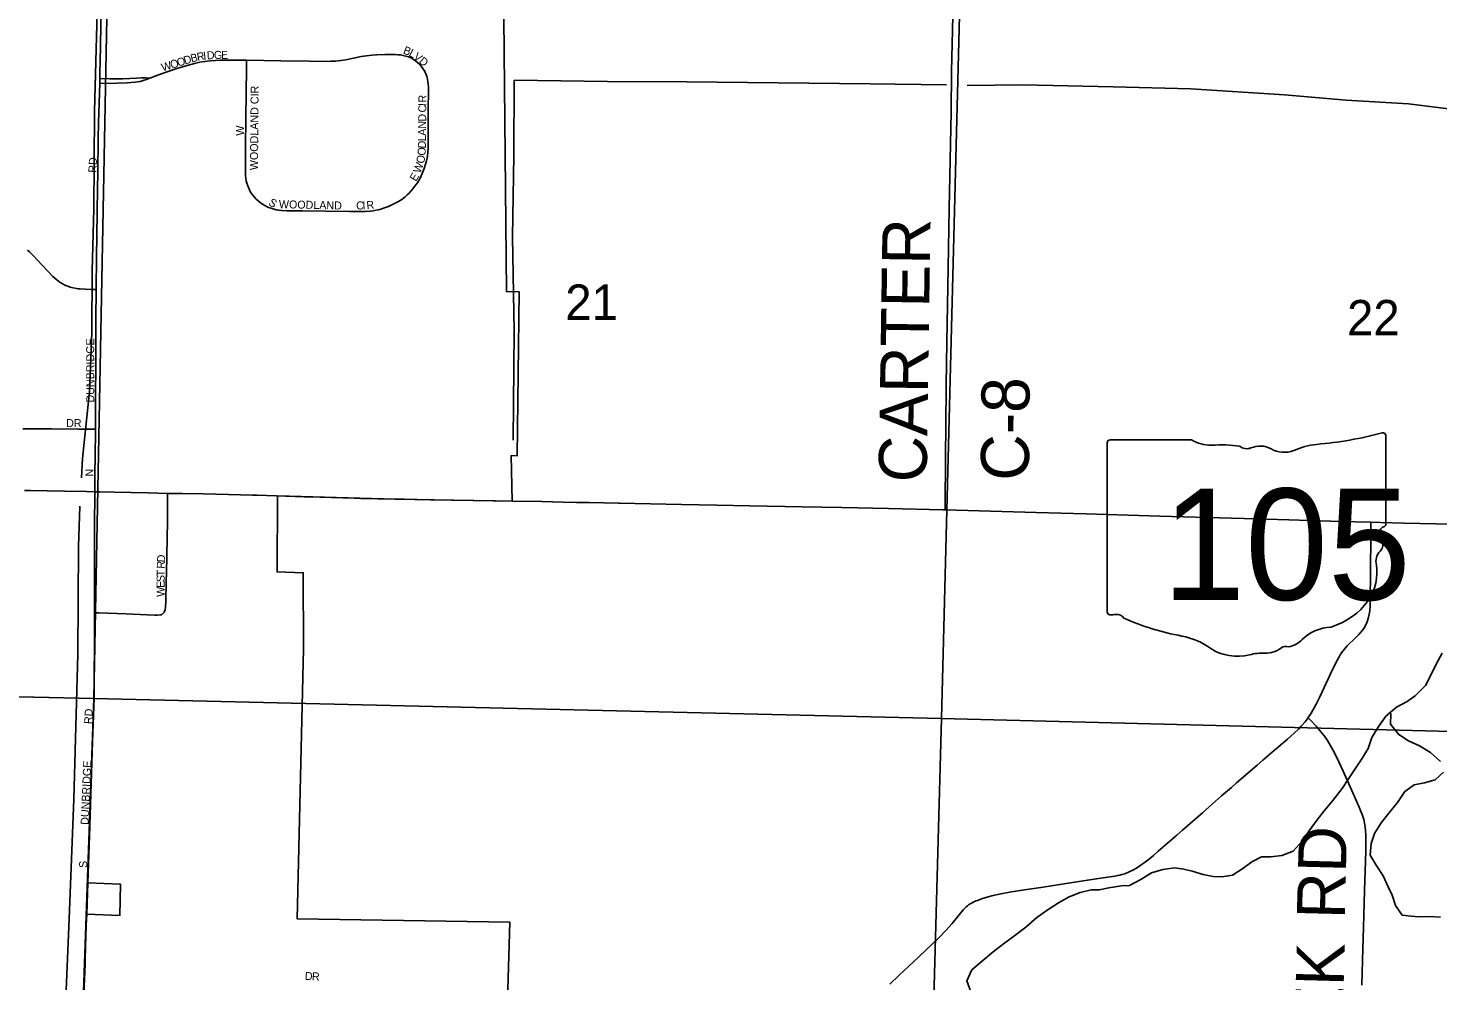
# Model space of a CAD drawing. Extents: x 1443599 to 1910620, y 1028088 to 1361369.
# Drawn here: x 1663185 to 1671995, y 1228128 to 1234081 of the extents above; entities that cross this region are included whole.
import ezdxf

# ---------------------------------------------------------------- set-up
doc = ezdxf.new("R2010")
doc.units = 0
for name, color, linetype in [('GM_X_City_Street', 7, 'Continuous'), ('GM_X_City_Street_Text', 7, 'Continuous'), ('GM_X_Corporation', 7, 'Continuous'), ('GM_X_County_Road', 7, 'Continuous'), ('GM_X_County_Road_Text', 7, 'Continuous'), ('GM_X_Major_River', 7, 'Continuous'), ('GM_X_Minor_River', 7, 'Continuous'), ('GM_X_Section', 7, 'Continuous'), ('GM_X_Section_Text', 7, 'Continuous'), ('GM_X_State_Location', 7, 'Continuous'), ('GM_X_State_Route', 7, 'Continuous'), ('GM_X_State_Shield', 7, 'Continuous'), ('GM_X_Township_Road', 7, 'Continuous'), ('GM_X_Township_Road_Text', 7, 'Continuous')]:
    doc.layers.add(name, color=color, linetype=linetype)

msp = doc.modelspace()

# ---------------------------------------------------------------- linework, layer by layer
at = {"layer": 'GM_X_City_Street'}
for points in [[(1663633, 1233765.2), (1663634, 1233814.5), (1663635.1, 1233863.8), (1663639.8, 1234093.8), (1663641.8, 1234294.6), (1663643.4, 1234452.6), (1663645.2, 1234648.4), (1663645.9, 1234685.6)], [(1663945.1, 1233768.8), (1664006.7, 1233790.9), (1664115.2, 1233827.7), (1664177.8, 1233847.2), (1664225.2, 1233860.2), (1664257.3, 1233867.4), (1664289.7, 1233873.1), (1664322.4, 1233877.2), (1664355.2, 1233879.7), (1664385.2, 1233880.6), (1664420.8, 1233881.1), (1664456.4, 1233880.8), (1664535.3, 1233880.2), (1664550.4, 1233880)], [(1664663.4, 1232971.8), (1664649.3, 1232980.8), (1664636, 1232990.6), (1664623.3, 1233001.1), (1664611.1, 1233012.3), (1664599.5, 1233024.3), (1664588.8, 1233037), (1664579.2, 1233050.7), (1664570.9, 1233065.1), (1664563.6, 1233080.1), (1664557.5, 1233095.5), (1664552.4, 1233111.4), (1664548.6, 1233127.5), (1664545.8, 1233143.9), (1664544, 1233160.3), (1664543, 1233176.8), (1664542.9, 1233209.6), (1664543.8, 1233258.4), (1664544.4, 1233339.7), (1664545.9, 1233518.6), (1664549.8, 1233827.7), (1664550.4, 1233880)], [(1664550.4, 1233880), (1664764.1, 1233877.4), (1664943.9, 1233874.1), (1665025.5, 1233872.9), (1665074.3, 1233873.7), (1665106.7, 1233875.5), (1665139, 1233878.6), (1665171, 1233883.5), (1665219, 1233892.8), (1665267.1, 1233902.8), (1665299.5, 1233908.3), (1665332.2, 1233912.3), (1665365, 1233914.8), (1665414.2, 1233916.2), (1665479.8, 1233915.3), (1665496.2, 1233914.6), (1665512.9, 1233913.1), (1665529.4, 1233910.5), (1665545.7, 1233906.7), (1665561.6, 1233901.3), (1665577, 1233894.7), (1665591.7, 1233886.7), (1665605.7, 1233877.2), (1665618.7, 1233866.6), (1665630.8, 1233855.1), (1665642, 1233842.7), (1665652.2, 1233829.4), (1665663.8, 1233810.4)], [(1663632.2, 1233735.3), (1663739.4, 1233736.9), (1663803.6, 1233739), (1663851.7, 1233742.6), (1663885.8, 1233748.4), (1663909.9, 1233754.8), (1663925.1, 1233760.5), (1663945.1, 1233768.8)], [(1663632.2, 1233735.3), (1663633, 1233765.2)], [(1663633, 1233765.2), (1663695.6, 1233763.9), (1663725.2, 1233763.3), (1663776.4, 1233764.9), (1663820.7, 1233765.7), (1663862.5, 1233768), (1663894.4, 1233770.2), (1663923.5, 1233770.7), (1663945.1, 1233768.8)], [(1665496.5, 1232995.1), (1665514.9, 1233006.8), (1665528.4, 1233016.5), (1665541.4, 1233027), (1665553.8, 1233038.3), (1665565.4, 1233050.2), (1665587.4, 1233075.1), (1665607.9, 1233101.2), (1665617.5, 1233114.8), (1665626.5, 1233128.9), (1665634.6, 1233143.5), (1665641.9, 1233158.5), (1665648.6, 1233173.6), (1665660.7, 1233204.5), (1665670.8, 1233236.2), (1665674.9, 1233252.4), (1665678.3, 1233268.7), (1665680.7, 1233285.2), (1665682.3, 1233301.7), (1665684.1, 1233334.8), (1665685.8, 1233400.6), (1665685.4, 1233581.5), (1665687.3, 1233680), (1665686.9, 1233713.2), (1665685.8, 1233729.8), (1665683.9, 1233746.4), (1665681, 1233763), (1665676.8, 1233779.3), (1665670.9, 1233795.1), (1665663.8, 1233810.4)], [(1663610.3, 1232447.4), (1663612.2, 1232652.3), (1663613.4, 1232784.1), (1663618.6, 1233078.6), (1663619.6, 1233176.9), (1663622.2, 1233389.6), (1663624.7, 1233491.2), (1663632.2, 1233735.3)], [(1664663.4, 1232971.8), (1664687.3, 1232960.6), (1664703, 1232955), (1664735, 1232946.1), (1664751.4, 1232943.1), (1664767.8, 1232941.1), (1664800.8, 1232939.4), (1664899.2, 1232938.6), (1665046.4, 1232936.5), (1665193.7, 1232934.8), (1665292.2, 1232935.6), (1665325.1, 1232937.7), (1665341.6, 1232939.8), (1665357.9, 1232942.5), (1665374.1, 1232946.1), (1665390.1, 1232950.3), (1665406, 1232955.2), (1665437, 1232966.5), (1665467.2, 1232980), (1665496.5, 1232995.1)], [(1663180.4, 1232693.5), (1663192.9, 1232682.5), (1663216.4, 1232659.4), (1663272.8, 1232600.3), (1663340.1, 1232529.4), (1663351.8, 1232518.2), (1663363.8, 1232507.5), (1663376.4, 1232497.6), (1663389.6, 1232488.6), (1663403.3, 1232480.6), (1663417.7, 1232473.7), (1663432.5, 1232467.8), (1663447.8, 1232462.9), (1663463.3, 1232458.7), (1663479.1, 1232455.3), (1663494.9, 1232452.7), (1663510.8, 1232451), (1663543.1, 1232449.7), (1663576, 1232448.6), (1663610.3, 1232447.4)], [(1663604.9, 1231575.9), (1663605.7, 1231655.2), (1663608.3, 1232097), (1663608.6, 1232260.7), (1663610.3, 1232447.4)], [(1663604.9, 1231575.9), (1663560.9, 1231575.9), (1663495.3, 1231575.8), (1663331.7, 1231576.9), (1663250, 1231577.4), (1663151.6, 1231578.1)], [(1663602, 1231183.7), (1663602.3, 1231245.1), (1663602.7, 1231309.1), (1663603.1, 1231393.5), (1663604.9, 1231575.9)], [(1663600.2, 1230427.7), (1663600.2, 1230427.7), (1663598.9, 1230700.4), (1663600.6, 1230964.2), (1663602, 1231183.7)], [(1663600.2, 1230427.7), (1663624.1, 1230426.9), (1663797.7, 1230421.1), (1663928.5, 1230415.5), (1663977.6, 1230413.1), (1663994.1, 1230412.8), (1664010.5, 1230414.3), (1664017.6, 1230415.7), (1664025.2, 1230420.4), (1664035.7, 1230431.6), (1664041.5, 1230446.5), (1664044.1, 1230462.7), (1664045.5, 1230495.7), (1664047.8, 1230626.7), (1664048.9, 1230675.7), (1664054.9, 1231002.9), (1664055.4, 1231055.9), (1664055.9, 1231117.4), (1664055.7, 1231174)], [(1663557.7, 1228740.5), (1663569.1, 1229031.5), (1663587.6, 1229621.1), (1663593.7, 1229784.1), (1663596.6, 1229898.8), (1663597.6, 1230030), (1663598.9, 1230226.2), (1663600.2, 1230427.7)], [(1663544.1, 1228341), (1663548.4, 1228475), (1663550.8, 1228543.6)], [(1663525, 1227759.1), (1663527, 1227820), (1663533.8, 1228049.3), (1663540.6, 1228229.3), (1663540.4, 1228265.1)]]:
    msp.add_lwpolyline(points, dxfattribs=at)
at = {"layer": 'GM_X_Corporation'}
msp.add_lwpolyline([(1662128.3, 1235138.4), (1663515, 1235101.2), (1663649.8, 1235094.5), (1663686.5, 1235093.4), (1663889.3, 1235087.5), (1664963.1, 1235046.9), (1665872.6, 1235013.3), (1666148.7, 1235002.4), (1666174, 1232434.6), (1666253.2, 1232433.3), (1666242, 1231409.2), (1666202.8, 1231409.5), (1666209.8, 1231126), (1665477.8, 1231138.4), (1664743.7, 1231157.5), (1664740.7, 1230682.5), (1664904.7, 1230677.9), (1664906.1, 1230203.1), (1664866.8, 1228514.3), (1666194.9, 1228494.3), (1666148, 1226883.9)], dxfattribs=at)
msp.add_lwpolyline([(1663550.8, 1228543.6), (1663758.8, 1228536.5), (1663762.1, 1228732.7), (1663557.7, 1228740.5)], close=True, dxfattribs=at)
at = {"layer": 'GM_X_County_Road'}
msp.add_lwpolyline([(1668915.3, 1231070.6), (1668915.5, 1231094.2), (1668916.3, 1231193.8), (1668917.9, 1231298.7), (1668917.8, 1231410.4), (1668921.1, 1231590.9), (1668923.4, 1231846.9), (1668927.3, 1232119.4), (1668935.5, 1232582.2), (1668941.5, 1232953.1), (1668953.1, 1233557), (1668956.5, 1233809.8), (1668960.5, 1233983.7), (1668968.2, 1234334.9), (1668972.9, 1234551.4), (1668974.6, 1234705.7), (1668976.4, 1234892.7), (1668976.7, 1234994.6), (1668979.2, 1235037.3), (1668980, 1235046.7)], dxfattribs=at)
at = {"layer": 'GM_X_Major_River'}
msp.add_lwpolyline([(1672023.3, 1230175.1), (1671983.9, 1230101.6), (1671954.7, 1230041.9), (1671917.3, 1229972.4), (1671854, 1229909.3), (1671803.2, 1229874.1), (1671736.3, 1229837.2), (1671671.1, 1229782.2), (1671621.7, 1229712.9), (1671582.4, 1229647.4), (1671559.1, 1229579.7), (1671519.8, 1229514.2), (1671474.4, 1229446.8), (1671433.2, 1229383.3), (1671398.1, 1229329.8), (1671338.5, 1229254.7), (1671285.2, 1229189.4), (1671242.1, 1229134.1), (1671190.7, 1229064.8), (1671147.4, 1229001.4), (1671092.1, 1228938.2), (1671021.3, 1228911.3), (1670951, 1228902.6), (1670892.8, 1228901.6), (1670832, 1228870.6), (1670777.1, 1228829.5), (1670712.1, 1228788.5), (1670645.7, 1228777.7), (1670591.6, 1228780.6), (1670529.6, 1228791.8), (1670459.8, 1228813.1), (1670407.8, 1228826.1), (1670349.8, 1228833.1), (1670277.4, 1228824.4), (1670206.7, 1228801.6), (1670139.8, 1228760.7), (1670068.9, 1228723.8), (1670018.7, 1228720.7), (1669940.2, 1228708.1), (1669879.8, 1228697.1), (1669829.6, 1228696), (1669759.1, 1228679.2), (1669690.4, 1228652.4), (1669625.5, 1228615.4), (1669560.5, 1228572.5), (1669489.4, 1228523.6), (1669420.1, 1228462.7), (1669350.9, 1228411.8), (1669281.8, 1228358.8), (1669216.7, 1228309.8), (1669151.5, 1228254.8), (1669082.2, 1228195.9), (1669050.9, 1228128.3), (1669075.7, 1228059.6)], dxfattribs=at)
at = {"layer": 'GM_X_Minor_River'}
for points in [[(1663631.5, 1235036.2), (1663617.3, 1234183.4), (1663599.5, 1233559.5), (1663598.4, 1233238.3), (1663596.3, 1232951.3), (1663585.3, 1232564.2), (1663582.3, 1232178.8), (1663567.9, 1231809.8), (1663525.4, 1231392.4)], [(1668925.5, 1233726.2), (1668446.6, 1233731.9), (1667871.6, 1233738.3), (1667300.6, 1233744.6), (1666805.6, 1233746.8), (1666222.6, 1233755.4), (1666221.3, 1233285.7), (1666212.8, 1232776), (1666222.1, 1232187.5), (1666216.8, 1231507.1)], [(1673393.6, 1233530.3), (1673148, 1233575.1), (1672950.8, 1233265.6), (1672750.6, 1233343.6), (1672504.6, 1233430.9), (1672292.5, 1233513.3), (1672061.8, 1233576.1), (1671812.2, 1233607.4), (1671422, 1233630.6), (1671036.1, 1233663.8), (1670452, 1233702.6), (1669965.3, 1233714.5), (1669400.5, 1233726.7), (1669053.6, 1233722.6)], [(1663525.4, 1231392.4), (1663519.2, 1231270.1)], [(1666601.6, 1226499.3), (1666149.3, 1226784.2), (1665706.3, 1227034.8), (1665662.7, 1227067.7), (1665611, 1227090.7), (1665571.1, 1227101.4), (1665517, 1227108.4), (1665462.9, 1227111.4), (1665029.7, 1227125.2), (1664500, 1227124.6), (1663855.7, 1227118.1), (1663408.2, 1227116.1), (1663399.7, 1227200.5), (1663399.9, 1227318.8), (1663417.6, 1227970.4), (1663441.5, 1228515.6), (1663471, 1229263.2), (1663495.3, 1230169.4), (1663499.4, 1230841.2), (1663508, 1231093.8)], [(1671701.5, 1229797.8), (1671700.3, 1229731.6), (1671751.3, 1229666.5), (1671812.8, 1229627.3), (1671880.4, 1229596), (1671949.9, 1229554.6), (1672013.1, 1229499.3)], [(1672030, 1229430.8), (1671978.9, 1229383.6), (1671912.4, 1229364.7), (1671848, 1229351.8), (1671789, 1229310.8), (1671743.6, 1229241.4), (1671688.3, 1229176.2), (1671641, 1229114.8), (1671599.7, 1229049.4), (1671578.5, 1228985.6), (1671573.2, 1228913.5), (1671610.2, 1228850.6), (1671653.1, 1228783.7), (1671686, 1228714.9), (1671709.1, 1228662.3), (1671730, 1228597.8), (1671773.1, 1228538.8), (1671829.2, 1228531.8), (1671879.2, 1228526.9), (1671943.5, 1228529.8), (1672011.7, 1228526.5)]]:
    msp.add_lwpolyline(points, dxfattribs=at)
at = {"layer": 'GM_X_Section'}
for points in [[(1658278.7, 1235264.2), (1663695.4, 1235129.4), (1663596.4, 1229891.8), (1658343.9, 1230008.1)], [(1669028.9, 1235056.7), (1668893.2, 1229767.9), (1663596.4, 1229891.8), (1663695.4, 1235129.4), (1666551.3, 1235011.8)], [(1669028.9, 1235056.7), (1674285.2, 1234886.9), (1674205.9, 1229631.8), (1668893.2, 1229767.9)], [(1663596.4, 1229891.8), (1663408.2, 1224571.7), (1658121.8, 1224660.7), (1658343.9, 1230008.1)], [(1663596.4, 1229891.8), (1668893.2, 1229767.9), (1668747, 1224447.3), (1663408.2, 1224571.7)], [(1668893.2, 1229767.9), (1674205.9, 1229631.8), (1674092.2, 1224358.8), (1668747, 1224447.3)]]:
    msp.add_lwpolyline(points, close=True, dxfattribs=at)
at = {"layer": 'GM_X_State_Route'}
for points in [[(1663162.8, 1231192), (1663198.7, 1231191.8), (1663411.4, 1231187.5), (1663549.1, 1231184.7)], [(1663549.1, 1231184.7), (1663602, 1231183.7), (1663606, 1231183.6), (1663633.6, 1231183.1), (1663722.1, 1231181.3), (1663934.7, 1231176.3), (1664055.7, 1231174), (1664147.5, 1231172.2), (1664278.2, 1231170.1), (1664437.9, 1231166.2), (1664587.2, 1231162.5), (1664615.6, 1231161.7)], [(1664615.6, 1231161.7), (1664911.3, 1231152.8)], [(1664911.3, 1231152.8), (1665009.5, 1231150.2), (1665222.2, 1231143.7), (1665264.9, 1231142.7)], [(1665264.9, 1231142.7), (1665369.5, 1231140.3), (1665534.1, 1231137.3)], [(1665534.1, 1231137.3), (1665696.9, 1231134.4), (1666106, 1231126.4), (1666209.8, 1231126)], [(1666209.8, 1231126), (1666396.5, 1231122.5), (1666527.9, 1231118), (1666612.2, 1231117)], [(1666612.2, 1231117), (1666617.5, 1231116.9), (1666692.3, 1231116), (1666874.9, 1231112.2)], [(1666874.9, 1231112.2), (1666880.3, 1231112.1), (1667267.4, 1231104.1), (1667489.3, 1231099.5), (1667694.6, 1231095.2), (1668021.7, 1231089.5), (1668269.9, 1231085.1), (1668562.8, 1231078.5), (1668901.5, 1231070.9), (1668915.3, 1231070.6), (1669058.5, 1231067.4), (1669485.7, 1231053.9), (1669797.9, 1231045.8), (1670060.7, 1231036.7), (1670258.2, 1231030.9), (1670553.5, 1231022.2), (1670783.6, 1231016.2), (1671063.5, 1231008.4), (1671325.8, 1231001), (1671476, 1230996.6), (1671576.2, 1230993.7), (1671637.8, 1230991.9), (1671785.8, 1230988.2), (1671983.1, 1230983.2), (1672054.8, 1230982.2)]]:
    msp.add_lwpolyline(points, dxfattribs=at)
at = {"layer": 'GM_X_State_Shield'}
for p, q in [((1669929.7, 1231490.1), (1669929.7, 1230433.5)), ((1670456.4, 1231508.3), (1669946.8, 1231508.3)), ((1671669.9, 1230981.8), (1671669.9, 1231534.5)), ((1671669.7, 1230981.9), (1671669.9, 1230981.8))]:
    msp.add_line(p, q, dxfattribs=at)
for centre, major_axis, start_param, end_param in [((1671050, 1232948.9), (1845.5, 0), 4.814394, 5.042369), ((1671650.6, 1231536.8), (19.4, 0), 6.141152, 7.989035), ((1669949.6, 1231492.4), (20.2, 0), 1.712693, 3.28349), ((1670577.8, 1231631), (195.5, 0), 4.042523, 4.731795), ((1670642.6, 1230915.1), (702, 0), 1.404758, 1.657858), ((1670802, 1231497.9), (56.4, 0), 3.836095, 5.185415), ((1670884.8, 1231375.7), (117.3, 0), 0.950623, 2.079405), ((1671285.4, 1231185.6), (371.3, 0), 1.699011, 2.107814), ((1671036.2, 1231543.2), (141.1, 0), 4.081561, 5.145723), ((1671665.4, 1230941.2), (30, 0), 1.883978, 3.671073), ((1671649.2, 1230979.6), (20.7, 0), 5.05454, 6.418171), ((1671474.7, 1230871.3), (180, 0), 5.934695, 6.695948), ((1671739.3, 1230750.4), (130.9, 0), 2.387724, 3.262537), ((1671153.4, 1230680.1), (461.6, 0), 5.101752, 6.440018), ((1669949.8, 1230431.2), (20.3, 0), 3.00124, 4.508301), ((1669952.9, 1230539.3), (155.2, 0), 4.665946, 4.897461), ((1669984.6, 1230372.5), (56, 0), 0.519207, 1.627899), ((1670691.2, 1231321.9), (1332.7, 0), 4.195997, 4.488961), ((1671348, 1230136.9), (252.8, 0), 1.647645, 2.488434), ((1670293.9, 1229958.8), (417, 0), 0.823519, 1.323587), ((1671027.7, 1230331.1), (149.1, 0), 4.937069, 5.64225), ((1670744.9, 1230367.3), (264.6, 0), 4.026481, 4.996735), ((1670897.8, 1230002), (217.4, 0), 1.495662, 1.94098), ((1670917.1, 1230288.2), (141, 0), 4.691044, 5.507374), ((1671044.6, 1230185.8), (39.7, 0), 1.147584, 2.315152)]:
    msp.add_ellipse(centre, major_axis=major_axis, ratio=0.8, start_param=start_param, end_param=end_param, dxfattribs=at)
at = {"layer": 'GM_X_Township_Road'}
for points in [[(1671184.9, 1229772.2), (1671185.1, 1229772.5), (1671203, 1229799.9), (1671223.7, 1229837.2), (1671234.3, 1229857.6), (1671255, 1229898.6), (1671285.2, 1229960.5), (1671325.5, 1230045.4), (1671358.3, 1230114.4), (1671367.8, 1230132.9), (1671378, 1230152.3), (1671385.6, 1230165.1), (1671393.6, 1230177.3), (1671401.1, 1230187.8), (1671409.3, 1230198.4), (1671418.6, 1230208.9), (1671428.9, 1230220.4), (1671445.6, 1230236.8), (1671464.1, 1230254.9), (1671501.7, 1230291.5), (1671516.8, 1230308.8), (1671532, 1230330.2), (1671545.4, 1230352.8), (1671553.7, 1230370.6), (1671560.9, 1230392.4), (1671566.8, 1230418), (1671569.9, 1230440.7), (1671571.6, 1230473.5), (1671573.7, 1230709.8), (1671576.3, 1230880.5), (1671576.2, 1230966.7), (1671576.2, 1230993.7)], [(1668570.7, 1228106.2), (1668629.1, 1228163.7), (1668718.3, 1228246.2), (1668793.9, 1228318), (1668877.8, 1228397.5), (1668920.7, 1228442.8), (1668960.1, 1228486.7), (1669003.4, 1228540.4), (1669030.8, 1228573.1), (1669047, 1228589.4), (1669055.2, 1228596.1), (1669062.2, 1228601.8), (1669068.9, 1228606.3), (1669076.1, 1228611), (1669085.5, 1228616), (1669096.4, 1228621.1), (1669109.8, 1228626.9), (1669123.7, 1228632.5), (1669143.9, 1228639.7), (1669164.1, 1228646.4), (1669185.6, 1228652.8), (1669208.2, 1228659), (1669253, 1228669.3), (1669317.6, 1228681.2), (1669411.6, 1228695.8), (1669528.5, 1228713.5), (1669632.2, 1228729.9), (1669833.5, 1228760.1), (1669917.9, 1228772.9), (1669976.1, 1228782.5), (1669993.4, 1228785.4), (1670007.7, 1228788.4), (1670021.4, 1228792), (1670038.8, 1228797.3), (1670066.1, 1228808.5), (1670092.6, 1228821.6), (1670118.1, 1228836.6), (1670148.1, 1228856.8), (1670181.9, 1228882.7), (1670217.4, 1228911.9), (1670247.4, 1228937.4), (1670292.3, 1228975.8), (1670334.5, 1229012.3), (1670364.2, 1229038.1), (1670398.6, 1229068.5), (1670524.9, 1229178.5), (1670605.7, 1229250.5), (1670642.8, 1229282.9), (1670704.9, 1229336.6), (1670737.2, 1229364.4), (1670866.1, 1229476.3), (1670900.9, 1229506.3), (1670960.8, 1229557.4), (1671028.4, 1229614.7), (1671055.8, 1229638.2), (1671097.6, 1229675.1), (1671126, 1229702.4), (1671141.9, 1229719), (1671165.7, 1229746.1), (1671184.9, 1229772.2)], [(1671521.1, 1228100), (1671526.3, 1228330), (1671530, 1228461.4), (1671536.7, 1228691.3), (1671544.8, 1228937.7), (1671545.7, 1228987.1), (1671545.1, 1229036.6), (1671543.2, 1229069.8), (1671539.2, 1229102.8), (1671532.5, 1229135.3), (1671522.7, 1229167.1), (1671516.9, 1229182.6), (1671504.3, 1229213.1), (1671464.4, 1229303.4), (1671403.5, 1229438.2), (1671361.9, 1229527.8), (1671339.5, 1229572), (1671323.3, 1229600.8), (1671305.8, 1229628.9), (1671287, 1229656.1), (1671266.8, 1229682.3), (1671234.6, 1229720), (1671200.4, 1229755.9), (1671184.9, 1229772.2)], [(1663550.8, 1228543.6), (1663556.9, 1228720.5), (1663557.7, 1228740.5)], [(1663540.4, 1228265.1), (1663544.1, 1228338.5), (1663544.1, 1228341)]]:
    msp.add_lwpolyline(points, dxfattribs=at)

# ---------------------------------------------------------------- texts
at = {"layer": 'GM_X_City_Street_Text'}
for s, rotation, p in [('R', 10.74795, (1664244, 1233875.6)), ('I', 6.4416, (1664281.9, 1233882.9)), ('D', 3.87224, (1664303.2, 1233885.3)), ('G', 1.07103, (1664346.4, 1233888.2)), ('E', 0.13661, (1664390.2, 1233889)), ('B', 338.46913, (1665524.5, 1233923.7)), ('L', 332.20074, (1665560, 1233909.8)), ('V', 321.9103, (1665589.2, 1233894.7)), ('W', 17.46735, (1664026.6, 1233809.4)), ('O', 17.44659, (1664081.2, 1233826.6)), ('O', 17.48717, (1664123.2, 1233839.8)), ('D', 17.44659, (1664165.1, 1233853)), ('B', 14.3072, (1664206.4, 1233866)), ('D', 319.54805, (1665623.4, 1233867.9)), ('WOODLAND CIR', 89.47666, (1664621, 1233193.2)), ('C', 89.36478, (1665673.2, 1233553.6)), ('I', 89.37915, (1665673.6, 1233593.2)), ('R', 89.36852, (1665673.8, 1233615.2)), ('N', 89.37354, (1665672, 1233452.4)), ('D', 89.36607, (1665672.5, 1233496.4)), ('W', 90, (1664535, 1233408.9)), ('L', 89.35425, (1665671.2, 1233373.2)), ('A', 89.36207, (1665671.6, 1233408.4)), ('O', 87.42576, (1665668.6, 1233283.4)), ('D', 89.31705, (1665670.7, 1233329.2)), ('RD', 87.13922, (1663611, 1233176.2)), ('W', 69.90675, (1665636.1, 1233170.5)), ('O', 77.44539, (1665657.8, 1233231.1)), ('E', 59.54691, (1665609, 1233119)), ('S', 326.03138, (1664682.7, 1232980.3)), ('WOODLAND', 358.65299, (1664751.6, 1232956.3)), ('C', 0.92287, (1665235.4, 1232947.5)), ('I', 0.9177, (1665275, 1232948.2)), ('R', 6.35142, (1665302.2, 1232948.8)), ('DUNBRIDGE', 90, (1663597.8, 1231741.3)), ('DR', 0.00001, (1663422.4, 1231587.9)), ('N', 90, (1663593.4, 1231279.3)), ('D', 87.94522, (1664040.1, 1230742)), ('T', 89.15305, (1664037.9, 1230654.3)), ('R', 88.00832, (1664038.8, 1230702.4)), ('S', 89.97066, (1664037.8, 1230619.3)), ('E', 89.97267, (1664037.8, 1230584.1)), ('W', 89.98318, (1664037.8, 1230526.9)), ('RD', 86.98901, (1663584.6, 1229731)), ('DUNBRIDGE', 87.50941, (1663562.6, 1229101.7)), ('S', 90, (1663553.8, 1228832.9)), ('D', 357.48576, (1664913.4, 1228133.9)), ('R', 356.52516, (1664957.2, 1228132))]:
    msp.add_text(s, height=50, rotation=rotation, dxfattribs=at).set_placement(p)
at = {"layer": 'GM_X_County_Road_Text'}
for s, rotation, p in [('CARTER', 89.12653, (1668800, 1231241.1)), ('C-8', 89.55222, (1669439.2, 1231252.3))]:
    msp.add_text(s, height=300, rotation=rotation, dxfattribs=at).set_placement(p)
at = {"layer": 'GM_X_Section_Text'}
for s, p in [('21', (1666542, 1232258.1)), ('22', (1671428.2, 1232161.3))]:
    msp.add_text(s, height=221, rotation=0.00001, dxfattribs=at).set_placement(p)
at = {"layer": 'GM_X_State_Location'}
for s in ['s', 'r']:
    msp.add_text(s, height=1, dxfattribs=at).set_placement((1670780.2, 1230891.6))
msp.add_text('105', height=1, rotation=0.00001, dxfattribs=at).set_placement((1670427.2, 1230818.8))
at = {"layer": 'GM_X_State_Shield'}
msp.add_text('105', height=696.1, dxfattribs=at).set_placement((1670273.4, 1230508))
at = {"layer": 'GM_X_Township_Road_Text'}
for s, rotation, p in [('RD', 88.56131, (1671413.6, 1228511.4)), ('CREEK', 88.53052, (1671378.2, 1226978.4))]:
    msp.add_text(s, height=300, rotation=rotation, dxfattribs=at).set_placement(p)

doc.saveas('drawing.dxf')
